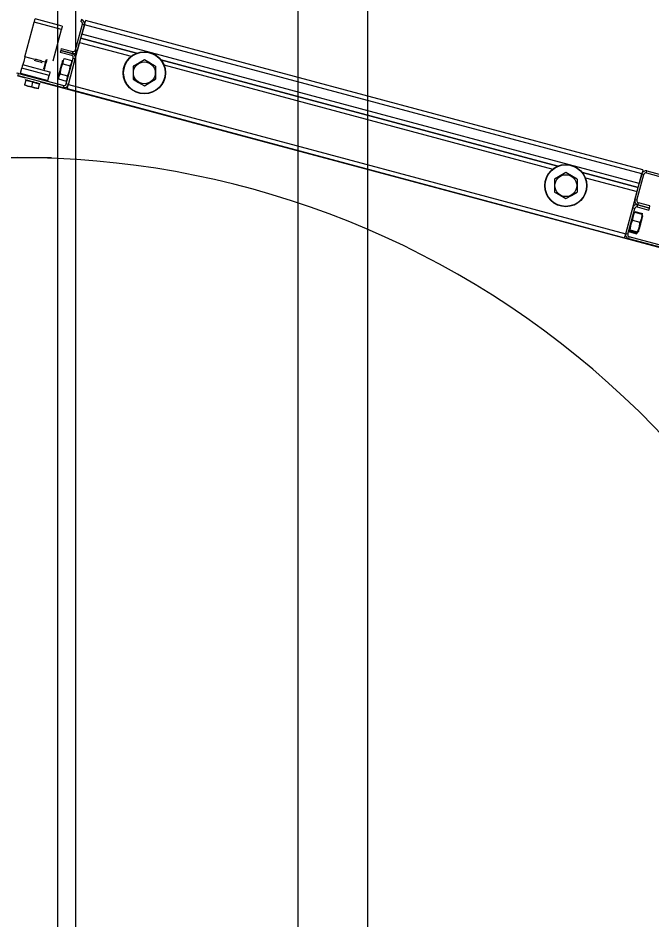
# Model space of a CAD drawing. Extents: x -264205 to -263659, y -1242401 to -1242060.
# Drawn here: x -263795.082 to -263794.654, y -1242163.957 to -1242163.348 of the extents above; entities that cross this region are included whole.
import ezdxf

# ---------------------------------------------------------------- set-up
doc = ezdxf.new("R2010")
doc.units = 0
for name, color, linetype in [('KFA_SO_10-1_PLACHTY', 7, 'Continuous'), ('KFA_SO_10-1_TRIBUNA_C_OBVOD', 7, 'Continuous'), ('OBRUBNIKY_KOMUNIKACIE_PROJEKT', 7, 'Continuous'), ('SITUACIA_DSP_2D', 7, 'Continuous')]:
    doc.layers.add(name, color=color, linetype=linetype)

msp = doc.modelspace()

# ---------------------------------------------------------------- linework, layer by layer
at = {"layer": 'KFA_SO_10-1_PLACHTY'}
msp.add_line((-263794.846, -1242167.589), (-263794.845, -1242161.188), dxfattribs=at)
at = {"layer": 'KFA_SO_10-1_TRIBUNA_C_OBVOD'}
msp.add_lwpolyline([(-263795.284, -1242101.267), (-263795.051, -1242101.819), (-263795.059, -1242226.991), (-263795.286, -1242227.548)], dxfattribs=at)
at = {"layer": 'OBRUBNIKY_KOMUNIKACIE_PROJEKT'}
msp.add_line((-263794.89278, -1242101.38224), (-263794.89278, -1242227.38224), dxfattribs=at)
at = {"layer": 'SITUACIA_DSP_2D'}
for p, q in [((-263794.89279, -1242101.38223), (-263794.89279, -1242227.38224)), ((-263795.04279, -1242101.76909), (-263795.04281, -1242226.99542)), ((-263795.0769, -1242163.37375), (-263795.0706, -1242163.35026)), ((-263795.0706, -1242163.35026), (-263795.07049, -1242163.34983)), ((-263795.05225, -1242163.35517), (-263795.0706, -1242163.35026)), ((-263795.07049, -1242163.34983), (-263795.07037, -1242163.34941)), ((-263795.07037, -1242163.34941), (-263795.07027, -1242163.34903)), ((-263795.07027, -1242163.34903), (-263795.07018, -1242163.3487)), ((-263795.07018, -1242163.3487), (-263795.07011, -1242163.34842)), ((-263795.07011, -1242163.34842), (-263795.07006, -1242163.34822)), ((-263795.07006, -1242163.34822), (-263795.07002, -1242163.3481)), ((-263795.07002, -1242163.3481), (-263795.07001, -1242163.34805)), ((-263795.05166, -1242163.35297), (-263795.07001, -1242163.34805)), ((-263795.03877, -1242163.34856), (-263795.03914, -1242163.34993)), ((-263795.03635, -1242163.35052), (-263795.03648, -1242163.35099)), ((-263795.03624, -1242163.3501), (-263795.03635, -1242163.35052)), ((-263795.03615, -1242163.34976), (-263795.03624, -1242163.3501)), ((-263795.03608, -1242163.3495), (-263795.03615, -1242163.34976)), ((-263795.03604, -1242163.34935), (-263795.03608, -1242163.3495)), ((-263795.03602, -1242163.34929), (-263795.03604, -1242163.34935)), ((-263794.65979, -1242163.4501), (-263795.03602, -1242163.34929)), ((-263795.05793, -1242163.37637), (-263795.05225, -1242163.35517)), ((-263795.05213, -1242163.35474), (-263795.05225, -1242163.35517)), ((-263795.05202, -1242163.35433), (-263795.05213, -1242163.35474)), ((-263795.05192, -1242163.35395), (-263795.05202, -1242163.35433)), ((-263795.05183, -1242163.35362), (-263795.05192, -1242163.35395)), ((-263795.05176, -1242163.35334), (-263795.05183, -1242163.35362)), ((-263795.0517, -1242163.35314), (-263795.05176, -1242163.35334)), ((-263795.05167, -1242163.35301), (-263795.0517, -1242163.35314)), ((-263795.05166, -1242163.35297), (-263795.05167, -1242163.35301)), ((-263795.04281, -1242163.36911), (-263795.03814, -1242163.35168)), ((-263795.04143, -1242163.36948), (-263795.03676, -1242163.35205)), ((-263795.03676, -1242163.35205), (-263795.03848, -1242163.35847)), ((-263795.03814, -1242163.35168), (-263795.03676, -1242163.35205)), ((-263795.03662, -1242163.35151), (-263795.03676, -1242163.35205)), ((-263794.66053, -1242163.45286), (-263795.03676, -1242163.35205)), ((-263795.03648, -1242163.35099), (-263795.03662, -1242163.35151)), ((-263795.03922, -1242163.36122), (-263795.0016, -1242163.3713)), ((-263795.0016, -1242163.3713), (-263795.03922, -1242163.36122)), ((-263794.66225, -1242163.45928), (-263795.03848, -1242163.35847)), ((-263795.05235, -1242163.36803), (-263795.05272, -1242163.36941)), ((-263795.05235, -1242163.36803), (-263795.04455, -1242163.37012)), ((-263795.04758, -1242163.39242), (-263795.03996, -1242163.36398)), ((-263795.03996, -1242163.36398), (-263795.00509, -1242163.37332)), ((-263795.07718, -1242163.37482), (-263795.07746, -1242163.37585)), ((-263795.0769, -1242163.37375), (-263795.07718, -1242163.37482)), ((-263795.07026, -1242163.37552), (-263795.0769, -1242163.37375)), ((-263795.05272, -1242163.36941), (-263795.05309, -1242163.37078)), ((-263795.04529, -1242163.37287), (-263795.05309, -1242163.37078)), ((-263795.04492, -1242163.3715), (-263795.05272, -1242163.36941)), ((-263795.05272, -1242163.36941), (-263795.04492, -1242163.3715)), ((-263795.05045, -1242163.37493), (-263795.05119, -1242163.37626)), ((-263795.05045, -1242163.37493), (-263795.04534, -1242163.3763)), ((-263795.04895, -1242163.39205), (-263795.04428, -1242163.37462)), ((-263795.04758, -1242163.39242), (-263795.04291, -1242163.37499)), ((-263795.04492, -1242163.3715), (-263795.04529, -1242163.37287)), ((-263795.04455, -1242163.37012), (-263795.04492, -1242163.3715)), ((-263795.04428, -1242163.37462), (-263795.04291, -1242163.37499)), ((-263795.04143, -1242163.36948), (-263795.04281, -1242163.36911)), ((-263795.07896, -1242163.38146), (-263795.07885, -1242163.38103)), ((-263795.07885, -1242163.38103), (-263795.07873, -1242163.38061)), ((-263795.07873, -1242163.38061), (-263795.07863, -1242163.38023)), ((-263795.07863, -1242163.38023), (-263795.07854, -1242163.3799)), ((-263795.07854, -1242163.3799), (-263795.07847, -1242163.37962)), ((-263795.07847, -1242163.37962), (-263795.07842, -1242163.37942)), ((-263795.07842, -1242163.37942), (-263795.07838, -1242163.3793)), ((-263795.07838, -1242163.3793), (-263795.07837, -1242163.37925)), ((-263795.07834, -1242163.37915), (-263795.07837, -1242163.37925)), ((-263795.06002, -1242163.38417), (-263795.07837, -1242163.37925)), ((-263795.07826, -1242163.37883), (-263795.07834, -1242163.37915)), ((-263795.07812, -1242163.37832), (-263795.07826, -1242163.37883)), ((-263795.07794, -1242163.37764), (-263795.07812, -1242163.37832)), ((-263795.07771, -1242163.37681), (-263795.07794, -1242163.37764)), ((-263795.07746, -1242163.37585), (-263795.07771, -1242163.37681)), ((-263795.07072, -1242163.37603), (-263795.07056, -1242163.37608)), ((-263795.07056, -1242163.37608), (-263795.07008, -1242163.3762)), ((-263795.07008, -1242163.3762), (-263795.06935, -1242163.3764)), ((-263795.06997, -1242163.37521), (-263795.0698, -1242163.37526)), ((-263795.0698, -1242163.37526), (-263795.06931, -1242163.37539)), ((-263795.06935, -1242163.3764), (-263795.06845, -1242163.37664)), ((-263795.06931, -1242163.37539), (-263795.06858, -1242163.37558)), ((-263795.06858, -1242163.37558), (-263795.06772, -1242163.37581)), ((-263795.06845, -1242163.37664), (-263795.06749, -1242163.3769)), ((-263795.06772, -1242163.37581), (-263795.06685, -1242163.37604)), ((-263795.06749, -1242163.3769), (-263795.0666, -1242163.37714)), ((-263795.06685, -1242163.37604), (-263795.06612, -1242163.37624)), ((-263795.0666, -1242163.37714), (-263795.06586, -1242163.37733)), ((-263795.06612, -1242163.37624), (-263795.06563, -1242163.37637)), ((-263795.06586, -1242163.37733), (-263795.06538, -1242163.37746)), ((-263795.06563, -1242163.37637), (-263795.06546, -1242163.37642)), ((-263795.06538, -1242163.37746), (-263795.06522, -1242163.37751)), ((-263795.06323, -1242163.37741), (-263795.06537, -1242163.37684)), ((-263795.06421, -1242163.38106), (-263795.06434, -1242163.38157)), ((-263795.064, -1242163.38032), (-263795.06421, -1242163.38106)), ((-263795.06376, -1242163.3794), (-263795.064, -1242163.38032)), ((-263795.0635, -1242163.37842), (-263795.06376, -1242163.3794)), ((-263795.06354, -1242163.38132), (-263795.06329, -1242163.38039)), ((-263795.06324, -1242163.37748), (-263795.0635, -1242163.37842)), ((-263795.06329, -1242163.38039), (-263795.063, -1242163.37933)), ((-263795.06303, -1242163.37668), (-263795.06324, -1242163.37748)), ((-263795.06288, -1242163.37611), (-263795.06303, -1242163.37668)), ((-263795.063, -1242163.37933), (-263795.06271, -1242163.37824)), ((-263795.0628, -1242163.37583), (-263795.06288, -1242163.37611)), ((-263795.0628, -1242163.3758), (-263795.0628, -1242163.37583)), ((-263795.06271, -1242163.37824), (-263795.06243, -1242163.37721)), ((-263795.06243, -1242163.37721), (-263795.0622, -1242163.37634)), ((-263795.0622, -1242163.37634), (-263795.06203, -1242163.3757)), ((-263795.06203, -1242163.3757), (-263795.06194, -1242163.37535)), ((-263795.06194, -1242163.37535), (-263795.06192, -1242163.3753)), ((-263795.05286, -1242163.38166), (-263795.05249, -1242163.3803)), ((-263795.05167, -1242163.379), (-263795.05262, -1242163.38157)), ((-263795.05249, -1242163.3803), (-263795.05215, -1242163.37902)), ((-263795.05215, -1242163.37902), (-263795.05185, -1242163.37791)), ((-263795.05185, -1242163.37791), (-263795.05162, -1242163.37703)), ((-263795.05137, -1242163.37837), (-263795.05167, -1242163.379)), ((-263795.05162, -1242163.37703), (-263795.05146, -1242163.37645)), ((-263795.05146, -1242163.37645), (-263795.05139, -1242163.37619)), ((-263795.05119, -1242163.37626), (-263795.05141, -1242163.37778)), ((-263795.05141, -1242163.37778), (-263795.05137, -1242163.37837)), ((-263795.05139, -1242163.37619), (-263795.05139, -1242163.37618)), ((-263795.05137, -1242163.37837), (-263795.04626, -1242163.37974)), ((-263795.04679, -1242163.38321), (-263795.04632, -1242163.38043)), ((-263795.04632, -1242163.38043), (-263795.04626, -1242163.37974)), ((-263795.04626, -1242163.37974), (-263795.04552, -1242163.37841)), ((-263795.04552, -1242163.37841), (-263795.04529, -1242163.37689)), ((-263795.04529, -1242163.37689), (-263795.04534, -1242163.3763)), ((-263795.00003, -1242163.37791), (-263795.00389, -1242163.38014)), ((-263795.00389, -1242163.38014), (-263795.00389, -1242163.38393)), ((-263794.99629, -1242163.37575), (-263795.00003, -1242163.37791)), ((-263794.99243, -1242163.37798), (-263794.99629, -1242163.37575)), ((-263794.98869, -1242163.38014), (-263794.99243, -1242163.37798)), ((-263794.98869, -1242163.38014), (-263794.98869, -1242163.38393)), ((-263794.98508, -1242163.37573), (-263794.71713, -1242163.44753)), ((-263794.71713, -1242163.44753), (-263794.98508, -1242163.37573)), ((-263794.98306, -1242163.37922), (-263794.72062, -1242163.44954)), ((-263795.07642, -1242163.38811), (-263795.0819, -1242163.38664)), ((-263795.08153, -1242163.38627), (-263795.08117, -1242163.3849)), ((-263795.08153, -1242163.38627), (-263795.05107, -1242163.39444)), ((-263795.08117, -1242163.3849), (-263795.0507, -1242163.39306)), ((-263795.07985, -1242163.38476), (-263795.07896, -1242163.38146)), ((-263795.07985, -1242163.38476), (-263795.06149, -1242163.38968)), ((-263795.06061, -1242163.38637), (-263795.07896, -1242163.38146)), ((-263795.06434, -1242163.38157), (-263795.06439, -1242163.38177)), ((-263795.06439, -1242163.38177), (-263795.06439, -1242163.38177)), ((-263795.06389, -1242163.38264), (-263795.06385, -1242163.3825)), ((-263795.06385, -1242163.3825), (-263795.06373, -1242163.38205)), ((-263795.06373, -1242163.38205), (-263795.06354, -1242163.38132)), ((-263795.06149, -1242163.38968), (-263795.06061, -1242163.38637)), ((-263795.06049, -1242163.38594), (-263795.06061, -1242163.38637)), ((-263795.06038, -1242163.38553), (-263795.06049, -1242163.38594)), ((-263795.06028, -1242163.38515), (-263795.06038, -1242163.38553)), ((-263795.06019, -1242163.38482), (-263795.06028, -1242163.38515)), ((-263795.06012, -1242163.38454), (-263795.06019, -1242163.38482)), ((-263795.06006, -1242163.38434), (-263795.06012, -1242163.38454)), ((-263795.06003, -1242163.38421), (-263795.06006, -1242163.38434)), ((-263795.06002, -1242163.38417), (-263795.06003, -1242163.38421)), ((-263795.06002, -1242163.38417), (-263795.05999, -1242163.38406)), ((-263795.05999, -1242163.38406), (-263795.05991, -1242163.38375)), ((-263795.05991, -1242163.38375), (-263795.05989, -1242163.38371)), ((-263795.05433, -1242163.38715), (-263795.05432, -1242163.38714)), ((-263795.05432, -1242163.38714), (-263795.05426, -1242163.38688)), ((-263795.05426, -1242163.38688), (-263795.0541, -1242163.38629)), ((-263795.05396, -1242163.38659), (-263795.05418, -1242163.38811)), ((-263795.0541, -1242163.38629), (-263795.05386, -1242163.38542)), ((-263795.05321, -1242163.38526), (-263795.05396, -1242163.38659)), ((-263795.05386, -1242163.38542), (-263795.05357, -1242163.3843)), ((-263795.05357, -1242163.3843), (-263795.05322, -1242163.38303)), ((-263795.05322, -1242163.38303), (-263795.05286, -1242163.38166)), ((-263795.05314, -1242163.38434), (-263795.05321, -1242163.38526)), ((-263795.05321, -1242163.38526), (-263795.04811, -1242163.38663)), ((-263795.05262, -1242163.38157), (-263795.05314, -1242163.38434)), ((-263795.04811, -1242163.38663), (-263795.04771, -1242163.38579)), ((-263795.04806, -1242163.38722), (-263795.04811, -1242163.38663)), ((-263795.04771, -1242163.38579), (-263795.04679, -1242163.38321)), ((-263795.00389, -1242163.38393), (-263795.00389, -1242163.38781)), ((-263794.98869, -1242163.38393), (-263794.98869, -1242163.38781)), ((-263795.07715, -1242163.39267), (-263795.07721, -1242163.3929)), ((-263795.07721, -1242163.3929), (-263795.07721, -1242163.39288)), ((-263795.07636, -1242163.38973), (-263795.07715, -1242163.39267)), ((-263795.07715, -1242163.39267), (-263795.07495, -1242163.39351)), ((-263795.07489, -1242163.39353), (-263795.07715, -1242163.39267)), ((-263795.0767, -1242163.38914), (-263795.07652, -1242163.38919)), ((-263795.07652, -1242163.38919), (-263795.07602, -1242163.38932)), ((-263795.07177, -1242163.39095), (-263795.07636, -1242163.38973)), ((-263795.07602, -1242163.38932), (-263795.07522, -1242163.38954)), ((-263795.07522, -1242163.38954), (-263795.07417, -1242163.38982)), ((-263795.07417, -1242163.38982), (-263795.07296, -1242163.39015)), ((-263795.07296, -1242163.39015), (-263795.07165, -1242163.3905)), ((-263795.07177, -1242163.39095), (-263795.07256, -1242163.3939)), ((-263795.06718, -1242163.39218), (-263795.07177, -1242163.39095)), ((-263795.07165, -1242163.3905), (-263795.07034, -1242163.39085)), ((-263795.07034, -1242163.39085), (-263795.06913, -1242163.39117)), ((-263795.06913, -1242163.39117), (-263795.06808, -1242163.39145)), ((-263795.06808, -1242163.39145), (-263795.06728, -1242163.39167)), ((-263795.06718, -1242163.39218), (-263795.06797, -1242163.39513)), ((-263795.06728, -1242163.39167), (-263795.06677, -1242163.3918)), ((-263795.06677, -1242163.3918), (-263795.0666, -1242163.39185)), ((-263794.63137, -1242163.50736), (-263795.06633, -1242163.39081)), ((-263795.05418, -1242163.38811), (-263795.05414, -1242163.3887)), ((-263795.05414, -1242163.3887), (-263795.04903, -1242163.39007)), ((-263795.0507, -1242163.39306), (-263795.05107, -1242163.39444)), ((-263795.04903, -1242163.39007), (-263795.04829, -1242163.38874)), ((-263795.04758, -1242163.39242), (-263795.04895, -1242163.39205)), ((-263795.04829, -1242163.38874), (-263795.04806, -1242163.38722)), ((-263795.04786, -1242163.39348), (-263795.04772, -1242163.39296)), ((-263795.04772, -1242163.39296), (-263795.04758, -1242163.39242)), ((-263795.04758, -1242163.39242), (-263794.67135, -1242163.49323)), ((-263795.00389, -1242163.38781), (-263795.00389, -1242163.38892)), ((-263795.00389, -1242163.38892), (-263795.00014, -1242163.39108)), ((-263795.00014, -1242163.39108), (-263794.99629, -1242163.3933)), ((-263794.99629, -1242163.3933), (-263794.99254, -1242163.39114)), ((-263794.99254, -1242163.39114), (-263794.98869, -1242163.38892)), ((-263794.98869, -1242163.38781), (-263794.98869, -1242163.38892)), ((-263795.07495, -1242163.39351), (-263795.07256, -1242163.3939)), ((-263795.07256, -1242163.3939), (-263795.07489, -1242163.39353)), ((-263795.07256, -1242163.3939), (-263795.07036, -1242163.39474)), ((-263795.0703, -1242163.39476), (-263795.07256, -1242163.3939)), ((-263795.07036, -1242163.39474), (-263795.06797, -1242163.39513)), ((-263795.06797, -1242163.39513), (-263795.0703, -1242163.39476)), ((-263795.06797, -1242163.39513), (-263795.06803, -1242163.39536)), ((-263795.06803, -1242163.39536), (-263795.06803, -1242163.39534)), ((-263795.04832, -1242163.39517), (-263795.0483, -1242163.39512)), ((-263795.04832, -1242163.39517), (-263794.67209, -1242163.49598)), ((-263795.0483, -1242163.39512), (-263795.04826, -1242163.39496)), ((-263795.04826, -1242163.39496), (-263795.04819, -1242163.39471)), ((-263795.04819, -1242163.39471), (-263795.0481, -1242163.39437)), ((-263795.0481, -1242163.39437), (-263795.04799, -1242163.39395)), ((-263795.04799, -1242163.39395), (-263795.04786, -1242163.39348)), ((-263795.10485, -1242163.44177), (-263795.05896, -1242163.44177)), ((-263794.71557, -1242163.45414), (-263794.71942, -1242163.45636)), ((-263794.71182, -1242163.45197), (-263794.71557, -1242163.45414)), ((-263794.70797, -1242163.4542), (-263794.71182, -1242163.45197)), ((-263794.70422, -1242163.45636), (-263794.70797, -1242163.4542)), ((-263794.70061, -1242163.45195), (-263794.66299, -1242163.46203)), ((-263794.66299, -1242163.46203), (-263794.70061, -1242163.45195)), ((-263794.6652, -1242163.47029), (-263794.66053, -1242163.45286)), ((-263794.66383, -1242163.47066), (-263794.65915, -1242163.45322)), ((-263794.66053, -1242163.45286), (-263794.66225, -1242163.45928)), ((-263794.66039, -1242163.45232), (-263794.66053, -1242163.45286)), ((-263794.66053, -1242163.45286), (-263794.65915, -1242163.45322)), ((-263794.66025, -1242163.4518), (-263794.66039, -1242163.45232)), ((-263794.66012, -1242163.45133), (-263794.66025, -1242163.4518)), ((-263794.66001, -1242163.45091), (-263794.66012, -1242163.45133)), ((-263794.65992, -1242163.45057), (-263794.66001, -1242163.45091)), ((-263794.65985, -1242163.45031), (-263794.65992, -1242163.45057)), ((-263794.65981, -1242163.45016), (-263794.65985, -1242163.45031)), ((-263794.65979, -1242163.4501), (-263794.65981, -1242163.45016)), ((-263794.65741, -1242163.45222), (-263794.65704, -1242163.45084)), ((-263794.65741, -1242163.45222), (-263794.57115, -1242163.47533)), ((-263794.65704, -1242163.45084), (-263794.57078, -1242163.47395)), ((-263794.71942, -1242163.45636), (-263794.71942, -1242163.46015)), ((-263794.71942, -1242163.46015), (-263794.71942, -1242163.46404)), ((-263794.70422, -1242163.45636), (-263794.70422, -1242163.46015)), ((-263794.70422, -1242163.46015), (-263794.70422, -1242163.46404)), ((-263794.6986, -1242163.45544), (-263794.66373, -1242163.46479)), ((-263794.71942, -1242163.46404), (-263794.71942, -1242163.46514)), ((-263794.71942, -1242163.46514), (-263794.71568, -1242163.4673)), ((-263794.70808, -1242163.46736), (-263794.70422, -1242163.46514)), ((-263794.70422, -1242163.46404), (-263794.70422, -1242163.46514)), ((-263794.67135, -1242163.49323), (-263794.66373, -1242163.46479)), ((-263794.71568, -1242163.4673), (-263794.71182, -1242163.46953)), ((-263794.71182, -1242163.46953), (-263794.70808, -1242163.46736)), ((-263794.66383, -1242163.47066), (-263794.6652, -1242163.47029)), ((-263794.66319, -1242163.47378), (-263794.66282, -1242163.4724)), ((-263794.65502, -1242163.47449), (-263794.66282, -1242163.4724)), ((-263794.67135, -1242163.49323), (-263794.66668, -1242163.4758)), ((-263794.66997, -1242163.4936), (-263794.6653, -1242163.47617)), ((-263794.66668, -1242163.4758), (-263794.6653, -1242163.47617)), ((-263794.66522, -1242163.47815), (-263794.66012, -1242163.47952)), ((-263794.66356, -1242163.47516), (-263794.66319, -1242163.47378)), ((-263794.66356, -1242163.47516), (-263794.65576, -1242163.47725)), ((-263794.66319, -1242163.47378), (-263794.65539, -1242163.47587)), ((-263794.65539, -1242163.47587), (-263794.66319, -1242163.47378)), ((-263794.65576, -1242163.47725), (-263794.65539, -1242163.47587)), ((-263794.65539, -1242163.47587), (-263794.65502, -1242163.47449)), ((-263794.66684, -1242163.48418), (-263794.66791, -1242163.48671)), ((-263794.66681, -1242163.48344), (-263794.66684, -1242163.48418)), ((-263794.66684, -1242163.48418), (-263794.66174, -1242163.48555)), ((-263794.66645, -1242163.48122), (-263794.66681, -1242163.48344)), ((-263794.66563, -1242163.47918), (-263794.66645, -1242163.48122)), ((-263794.66574, -1242163.47895), (-263794.6656, -1242163.47877)), ((-263794.66537, -1242163.47869), (-263794.66563, -1242163.47918)), ((-263794.6656, -1242163.47877), (-263794.66537, -1242163.47869)), ((-263794.66537, -1242163.47869), (-263794.66026, -1242163.48006)), ((-263794.66139, -1242163.48489), (-263794.66061, -1242163.48285)), ((-263794.66075, -1242163.48412), (-263794.66109, -1242163.48542)), ((-263794.66044, -1242163.48298), (-263794.66075, -1242163.48412)), ((-263794.66061, -1242163.48285), (-263794.66028, -1242163.48062)), ((-263794.66019, -1242163.48206), (-263794.66044, -1242163.48298)), ((-263794.66028, -1242163.48062), (-263794.66026, -1242163.48006)), ((-263794.66002, -1242163.48142), (-263794.66019, -1242163.48206)), ((-263794.66007, -1242163.48011), (-263794.66012, -1242163.47952)), ((-263794.66011, -1242163.48033), (-263794.66007, -1242163.48011)), ((-263794.65994, -1242163.4811), (-263794.66002, -1242163.48142)), ((-263794.65993, -1242163.48107), (-263794.65994, -1242163.4811)), ((-263794.66854, -1242163.49053), (-263794.669, -1242163.49078)), ((-263794.66847, -1242163.48948), (-263794.66854, -1242163.49053)), ((-263794.66854, -1242163.49053), (-263794.66344, -1242163.4919)), ((-263794.66791, -1242163.48671), (-263794.66847, -1242163.48948)), ((-263794.66344, -1242163.4919), (-263794.66237, -1242163.48937)), ((-263794.66245, -1242163.49048), (-263794.66267, -1242163.49131)), ((-263794.66216, -1242163.4894), (-263794.66245, -1242163.49048)), ((-263794.66237, -1242163.48937), (-263794.66181, -1242163.4866)), ((-263794.66182, -1242163.48815), (-263794.66216, -1242163.4894)), ((-263794.66146, -1242163.48679), (-263794.66182, -1242163.48815)), ((-263794.66181, -1242163.4866), (-263794.66174, -1242163.48555)), ((-263794.66174, -1242163.48555), (-263794.66139, -1242163.48489)), ((-263794.66109, -1242163.48542), (-263794.66146, -1242163.48679)), ((-263794.67209, -1242163.49598), (-263794.67207, -1242163.49593)), ((-263794.67207, -1242163.49593), (-263794.67203, -1242163.49577)), ((-263794.67203, -1242163.49577), (-263794.67196, -1242163.49552)), ((-263794.67196, -1242163.49552), (-263794.67187, -1242163.49518)), ((-263794.67187, -1242163.49518), (-263794.67176, -1242163.49476)), ((-263794.67176, -1242163.49476), (-263794.67163, -1242163.49429)), ((-263794.67163, -1242163.49429), (-263794.67149, -1242163.49377)), ((-263794.67149, -1242163.49377), (-263794.67135, -1242163.49323)), ((-263794.66997, -1242163.4936), (-263794.67135, -1242163.49323)), ((-263794.66933, -1242163.49672), (-263794.66897, -1242163.49535)), ((-263794.58308, -1242163.51983), (-263794.66933, -1242163.49672)), ((-263794.669, -1242163.49078), (-263794.66893, -1242163.4912)), ((-263794.58271, -1242163.51846), (-263794.66897, -1242163.49535)), ((-263794.66893, -1242163.49114), (-263794.66896, -1242163.49133)), ((-263794.66896, -1242163.49133), (-263794.66892, -1242163.49192)), ((-263794.66893, -1242163.4912), (-263794.66877, -1242163.49138)), ((-263794.66892, -1242163.49192), (-263794.66381, -1242163.49329)), ((-263794.66877, -1242163.49138), (-263794.66367, -1242163.49275)), ((-263794.66367, -1242163.49275), (-263794.66321, -1242163.49249)), ((-263794.66328, -1242163.49208), (-263794.66344, -1242163.4919)), ((-263794.66321, -1242163.49249), (-263794.66328, -1242163.49208)), ((-263794.66281, -1242163.49184), (-263794.66287, -1242163.49204)), ((-263794.66287, -1242163.49204), (-263794.66287, -1242163.49204)), ((-263794.66267, -1242163.49131), (-263794.66281, -1242163.49184))]:
    msp.add_line(p, q, dxfattribs=at)
for centre, radius in [((-263794.99629, -1242163.38453), 0.01425), ((-263794.99629, -1242163.38453), 0.01401), ((-263794.99629, -1242163.38453), 0.00739), ((-263794.71182, -1242163.46075), 0.01425), ((-263794.71182, -1242163.46075), 0.01401), ((-263794.71182, -1242163.46075), 0.00739)]:
    msp.add_circle(centre, radius, dxfattribs=at)
for centre, radius, start, end in [((-263795.03951, -1242163.35131), 0.00142, 345, 74.99999), ((-263795.03951, -1242163.35131), 0.00285, 345, 74.99999), ((-263795.04566, -1242163.37425), 0.00143, 345, 74.99999), ((-263795.04418, -1242163.36874), 0.00285, 254.99999, 345), ((-263795.04566, -1242163.37425), 0.00285, 345, 74.99999), ((-263795.04418, -1242163.36874), 0.00143, 254.99999, 345), ((-263795.0819, -1242163.38765), 0.00285, 74.99999, 105.00001), ((-263795.07539, -1242163.38999), 0.000475, 74.99999, 165), ((-263795.06816, -1242163.39192), 0.000475, 345, 74.99999), ((-263795.05033, -1242163.39168), 0.00285, 254.99999, 345), ((-263795.05033, -1242163.39168), 0.00143, 254.99999, 345), ((-263795.0819, -1242164.04027), 0.5985, 324.56502, 215.43498), ((-263794.65778, -1242163.45359), 0.00285, 74.99999, 165), ((-263794.65778, -1242163.45359), 0.00143, 74.99999, 165), ((-263794.66245, -1242163.47103), 0.00285, 165, 254.99999), ((-263794.66245, -1242163.47103), 0.00143, 165, 254.99999), ((-263794.66393, -1242163.47653), 0.00285, 74.99999, 165), ((-263794.66393, -1242163.47653), 0.00143, 74.99999, 165), ((-263794.6686, -1242163.49397), 0.00285, 165, 254.99999), ((-263794.6686, -1242163.49397), 0.00143, 165, 254.99999)]:
    msp.add_arc(centre, radius, start, end, dxfattribs=at)

doc.saveas('drawing.dxf')
